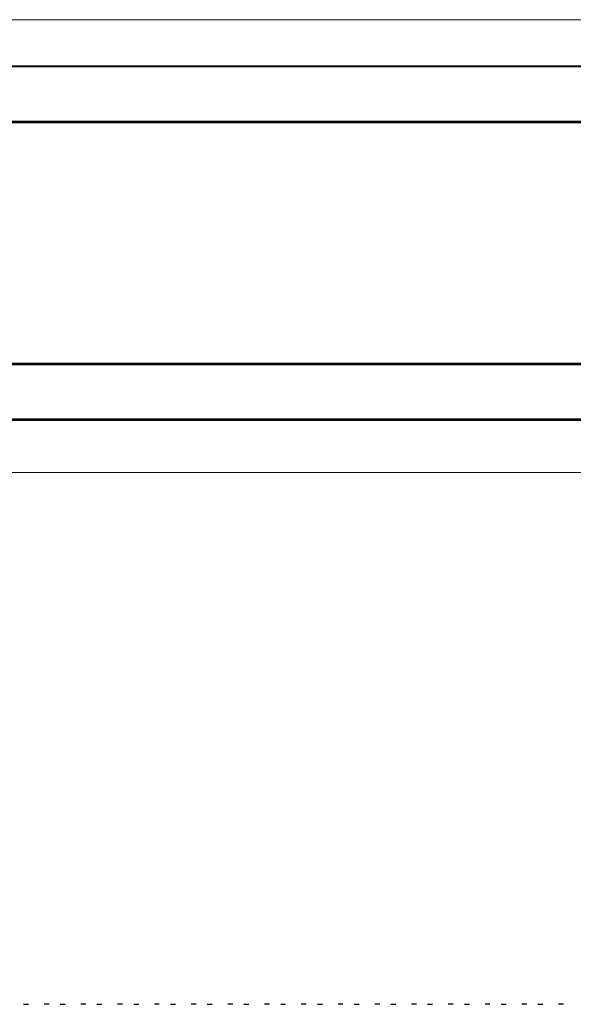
# Model space of a CAD drawing. Header units: millimetres. Extents: x -1290 to 1795, y -4192 to -1311.
# Tile 459 of 656: x 1482 to 1493, y -3640 to -3620. Entities that reach past the tile are written whole.
import ezdxf

# ---------------------------------------------------------------- set-up
doc = ezdxf.new("R2010")
doc.units = ezdxf.units.MM
doc.layers.add('30', color=7, linetype='Continuous')
doc.layers.add('51', color=7, linetype='Continuous')
doc.layers.add('Aparatura', color=7, linetype='Continuous', lineweight=13)

# ---------------------------------------------------------------- blocks, each defined once
blk = doc.blocks.new('*U186')
at = {"layer": '51', "color": 255}
for points in [[(465.34783, -200.124111), (465.838467, -200.124111)], [(468.990004, -200.124111), (469.480642, -200.124111)], [(472.632179, -200.124111), (473.122816, -200.124111)], [(476.274354, -200.124111), (476.764991, -200.124111)], [(479.916529, -200.124111), (480.405376, -200.124111)], [(483.556913, -200.124111), (484.04755, -200.124111)], [(487.199088, -200.124111), (487.689725, -200.124111)], [(490.841263, -200.124111), (491.3319, -200.124111)], [(494.483438, -200.124111), (494.974075, -200.124111)], [(498.125613, -200.124111), (498.614459, -200.124111)], [(501.765997, -200.124111), (502.256634, -200.124111)], [(505.408172, -200.124111), (505.898809, -200.124111)], [(509.050347, -200.124111), (509.540984, -200.124111)], [(512.692522, -200.124111), (513.183159, -200.124111)], [(516.334697, -200.124111), (516.823543, -200.124111)]]:
    blk.add_lwpolyline(points, dxfattribs=at)
blk = doc.blocks.new('*U187')
at = {"layer": '30', "color": 7}
for points in [[(117.203183, -107.160425), (764.797637, -107.160425), (117.203183, -107.160425)], [(764.797637, -107.160425), (117.203183, -107.160425), (117.203183, -109.696477), (117.203183, -111.193163), (117.203183, -112.731424), (764.797637, -112.731424), (764.797637, -111.193163), (764.797637, -109.696477), (764.797637, -107.160425)], [(117.203183, -112.643451), (764.797637, -112.643451), (117.203183, -112.643451)], [(764.797637, -112.643451), (117.203183, -112.643451), (117.203183, -114.16314), (117.203183, -135.233417), (117.203183, -136.712033), (764.797637, -136.712033), (764.797637, -135.233417), (764.797637, -114.16314), (764.797637, -112.643451)], [(117.203183, -136.624061), (764.797637, -136.624061), (117.203183, -136.624061)], [(764.797637, -136.624061), (117.203183, -136.624061), (117.203183, -138.120672), (117.203183, -139.700428), (117.203183, -142.236353), (764.797637, -142.236353), (764.797637, -139.700428), (764.797637, -138.120672), (764.797637, -136.624061)], [(764.754661, -136.667149), (117.246158, -136.667149), (117.246158, -138.14078), (117.246158, -139.696279), (117.246158, -142.193264), (764.754661, -142.193264), (764.754661, -139.696279), (764.754661, -138.14078), (764.754661, -136.667149)], [(117.203183, -142.14838), (764.797637, -142.14838), (117.203183, -142.14838)]]:
    blk.add_lwpolyline(points, close=True, dxfattribs=at)
at = {"layer": '30', "color": 59}
blk.add_lwpolyline([(764.754661, -107.203514), (117.246158, -107.203514), (117.246158, -109.700336), (117.246158, -111.17387), (117.246158, -112.688335), (764.754661, -112.688335), (764.754661, -111.17387), (764.754661, -109.700336), (764.754661, -107.203514)], close=True, dxfattribs=at)
blk = doc.blocks.new('*U202')
at = {"layer": '51', "color": 255}
for points in [[(467.881594, -200.111544), (467.390957, -200.111544)], [(471.523769, -200.111544), (471.033132, -200.111544)], [(475.165944, -200.111544), (474.675307, -200.111544)], [(478.808119, -200.111544), (478.317482, -200.111544)], [(482.448503, -200.111544), (481.959657, -200.111544)], [(486.090678, -200.111544), (485.600041, -200.111544)], [(489.732853, -200.111544), (489.242216, -200.111544)], [(493.375028, -200.111544), (492.884391, -200.111544)], [(497.015412, -200.111544), (496.526566, -200.111544)], [(500.657587, -200.111544), (500.168741, -200.111544)], [(504.299762, -200.111544), (503.809125, -200.111544)], [(507.941937, -200.111544), (507.4513, -200.111544)], [(511.584112, -200.111544), (511.093475, -200.111544)], [(515.224496, -200.111544), (514.735649, -200.111544)], [(518.866671, -200.111544), (518.376034, -200.111544)]]:
    blk.add_lwpolyline(points, dxfattribs=at)

msp = doc.modelspace()

# ---------------------------------------------------------------- linework, layer by layer
at = {"layer": 'Aparatura', "color": 7, "lineweight": 13}
for points in [[(1412.53, -3629.392), (1412.53, -3620.418), (1542.039, -3620.418), (1542.039, -3629.392)], [(1412.53, -3629.392), (1542.039, -3629.392)]]:
    msp.add_lwpolyline(points, dxfattribs=at)
msp.add_lwpolyline([(1542.039, -3629.392), (1412.53, -3629.392), (1412.53, -3620.418), (1542.039, -3620.418), (1542.039, -3629.392)], close=True, dxfattribs=at)

# ---------------------------------------------------------------- block references
at = {"layer": 'Aparatura', "color": 7, "lineweight": 13, "xscale": 0.2, "yscale": 0.2, "zscale": 0.2}
for name in ['*U186', '*U187', '*U202']:
    msp.add_blockref(name, (1388.984, -3599.91), dxfattribs=at)

doc.saveas('drawing.dxf')
